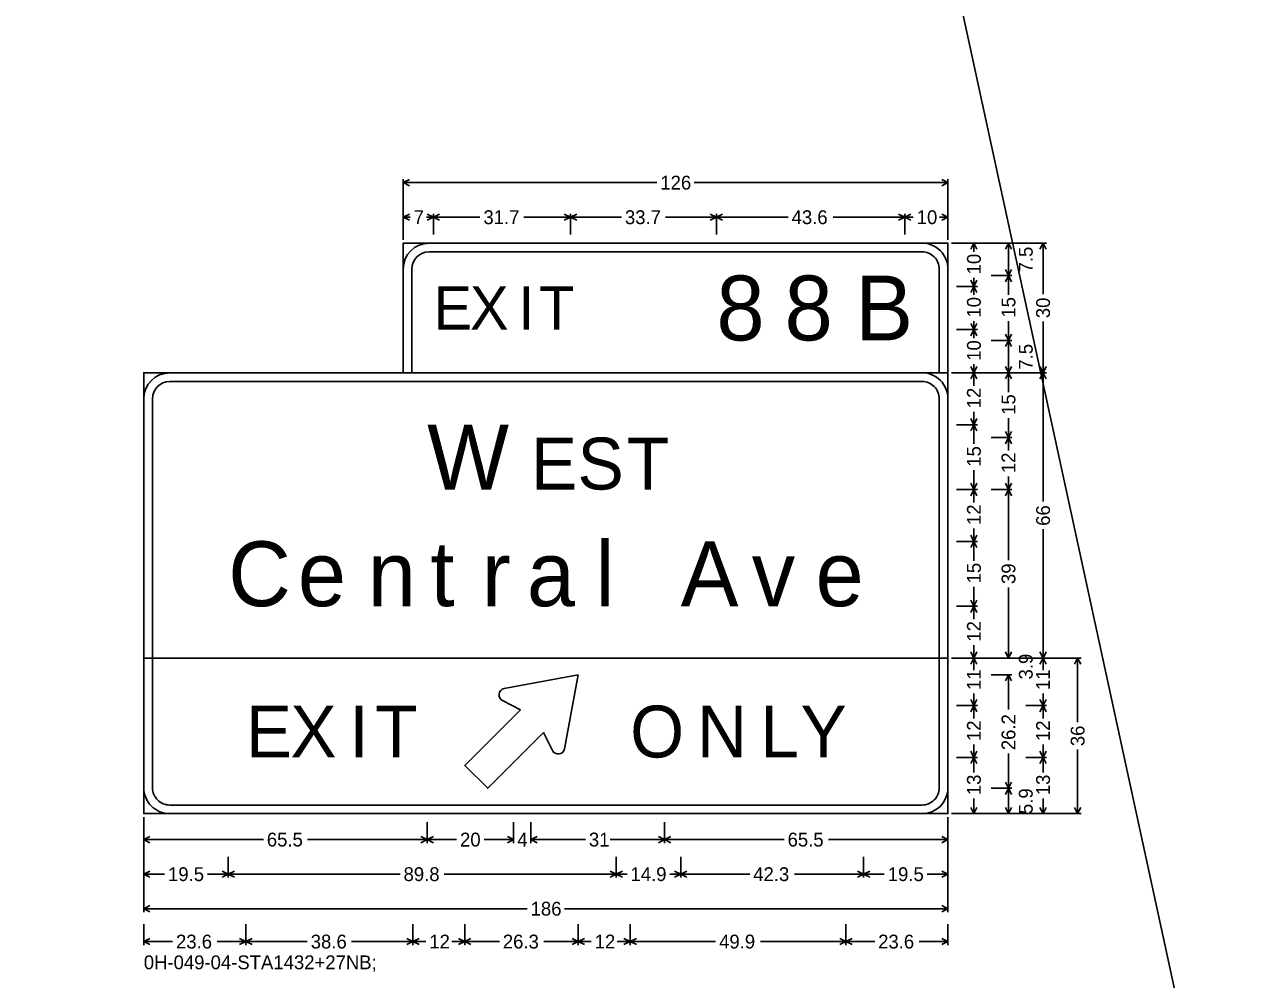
# Model space of a CAD drawing. Extents: x 667331 to 731245, y 738830 to 753817.
# Drawn here: x 718934.3 to 719362.4, y 747263.9 to 747595.3 of the extents above; entities that cross this region are included whole.
import ezdxf

# ---------------------------------------------------------------- set-up
doc = ezdxf.new("R2010")
doc.units = 0
doc.layers.add('R_SIGN', color=7, linetype='Continuous')

msp = doc.modelspace()

# ---------------------------------------------------------------- linework, layer by layer
at = {"layer": 'R_SIGN'}
for p, q in [((721160.26, 738830.21), (718698.17, 750191)), ((719065.67, 747541.63), (719065.67, 747520.63)), ((719067.82, 747541.51), (719065.67, 747540.43)), ((719153.68, 747540.43), (719065.67, 747540.43)), ((719067.82, 747539.36), (719065.67, 747540.43)), ((719166.66, 747540.43), (719254.67, 747540.43)), ((719252.52, 747541.51), (719254.67, 747540.43)), ((719252.52, 747539.36), (719254.67, 747540.43)), ((719254.67, 747541.63), (719254.67, 747520.63)), ((719065.67, 747529.63), (719065.67, 747522.43)), ((719067.82, 747529.51), (719065.67, 747528.43)), ((719068.1, 747528.43), (719065.67, 747528.43)), ((719067.82, 747527.36), (719065.67, 747528.43)), ((719073.74, 747528.43), (719076.17, 747528.43)), ((719074.02, 747529.51), (719076.17, 747528.43)), ((719074.02, 747527.36), (719076.17, 747528.43)), ((719076.17, 747529.63), (719076.17, 747522.43)), ((719078.32, 747529.51), (719076.17, 747528.43)), ((719092.31, 747528.43), (719076.17, 747528.43)), ((719078.32, 747527.36), (719076.17, 747528.43)), ((719107.58, 747528.43), (719123.72, 747528.43)), ((719121.57, 747529.51), (719123.72, 747528.43)), ((719121.57, 747527.36), (719123.72, 747528.43)), ((719123.72, 747529.63), (719123.72, 747522.43)), ((719125.87, 747529.51), (719123.72, 747528.43)), ((719141.39, 747528.43), (719123.72, 747528.43)), ((719125.87, 747527.36), (719123.72, 747528.43)), ((719156.66, 747528.43), (719174.33, 747528.43)), ((719172.19, 747529.51), (719174.33, 747528.43)), ((719172.19, 747527.36), (719174.33, 747528.43)), ((719174.33, 747529.63), (719174.33, 747522.43)), ((719176.48, 747529.51), (719174.33, 747528.43)), ((719199.22, 747528.43), (719174.33, 747528.43)), ((719176.48, 747527.36), (719174.33, 747528.43)), ((719214.79, 747528.43), (719239.67, 747528.43)), ((719237.52, 747529.51), (719239.67, 747528.43)), ((719237.52, 747527.36), (719239.67, 747528.43)), ((719239.67, 747529.63), (719239.67, 747522.43)), ((719239.67, 747529.63), (719239.67, 747522.43)), ((719241.82, 747529.51), (719239.67, 747528.43)), ((719242.64, 747528.43), (719239.67, 747528.43)), ((719241.82, 747527.36), (719239.67, 747528.43)), ((719251.7, 747528.43), (719254.67, 747528.43)), ((719252.52, 747529.51), (719254.67, 747528.43)), ((719252.52, 747527.36), (719254.67, 747528.43)), ((719254.67, 747529.63), (719254.67, 747522.43)), ((719288.87, 747519.43), (719255.87, 747519.43)), ((719264.87, 747519.43), (719257.67, 747519.43)), ((719262.6, 747517.29), (719263.67, 747519.43)), ((719263.67, 747516.46), (719263.67, 747519.43)), ((719264.74, 747517.29), (719263.67, 747519.43)), ((719276.87, 747519.43), (719269.67, 747519.43)), ((719274.6, 747517.29), (719275.67, 747519.43)), ((719275.67, 747513.81), (719275.67, 747519.43)), ((719276.74, 747517.29), (719275.67, 747519.43)), ((719286.6, 747517.29), (719287.67, 747519.43)), ((719287.67, 747501.68), (719287.67, 747519.43)), ((719288.74, 747517.29), (719287.67, 747519.43)), ((719275.67, 747513.81), (719275.67, 747508.18)), ((719274.6, 747510.33), (719275.67, 747508.18)), ((719276.74, 747510.33), (719275.67, 747508.18)), ((719262.6, 747506.58), (719263.67, 747504.43)), ((719263.67, 747507.4), (719263.67, 747504.43)), ((719264.74, 747506.58), (719263.67, 747504.43)), ((719276.87, 747508.18), (719269.67, 747508.18)), ((719274.6, 747506.04), (719275.67, 747508.18)), ((719275.67, 747501.48), (719275.67, 747508.18)), ((719276.74, 747506.04), (719275.67, 747508.18)), ((719264.87, 747504.43), (719257.67, 747504.43)), ((719262.6, 747502.29), (719263.67, 747504.43)), ((719263.67, 747501.46), (719263.67, 747504.43)), ((719264.74, 747502.29), (719263.67, 747504.43)), ((719263.67, 747492.4), (719263.67, 747489.43)), ((719275.67, 747492.39), (719275.67, 747485.68)), ((719287.67, 747492.19), (719287.67, 747474.43)), ((719264.87, 747489.43), (719257.67, 747489.43)), ((719264.87, 747489.43), (719257.67, 747489.43)), ((719262.6, 747491.58), (719263.67, 747489.43)), ((719262.6, 747487.29), (719263.67, 747489.43)), ((719264.74, 747491.58), (719263.67, 747489.43)), ((719263.67, 747486.46), (719263.67, 747489.43)), ((719264.74, 747487.29), (719263.67, 747489.43)), ((719274.6, 747487.83), (719275.67, 747485.68)), ((719276.74, 747487.83), (719275.67, 747485.68)), ((719276.87, 747485.68), (719269.67, 747485.68)), ((719276.87, 747485.68), (719269.67, 747485.68)), ((719274.6, 747483.54), (719275.67, 747485.68)), ((719275.67, 747480.06), (719275.67, 747485.68)), ((719276.74, 747483.54), (719275.67, 747485.68)), ((719275.67, 747480.06), (719275.67, 747474.43)), ((719262.6, 747476.58), (719263.67, 747474.43)), ((719263.67, 747477.4), (719263.67, 747474.43)), ((719264.74, 747476.58), (719263.67, 747474.43)), ((719274.6, 747476.58), (719275.67, 747474.43)), ((719276.74, 747476.58), (719275.67, 747474.43)), ((719286.6, 747476.58), (719287.67, 747474.43)), ((719288.74, 747476.58), (719287.67, 747474.43)), ((719288.87, 747474.43), (719255.87, 747474.43)), ((719288.87, 747474.43), (719255.87, 747474.43)), ((719264.87, 747474.43), (719257.67, 747474.43)), ((719264.87, 747474.43), (719257.67, 747474.43)), ((719262.6, 747472.29), (719263.67, 747474.43)), ((719263.67, 747469.95), (719263.67, 747474.43)), ((719264.74, 747472.29), (719263.67, 747474.43)), ((719276.87, 747474.43), (719269.67, 747474.43)), ((719276.87, 747474.43), (719269.67, 747474.43)), ((719274.6, 747472.29), (719275.67, 747474.43)), ((719275.67, 747467.73), (719275.67, 747474.43)), ((719276.74, 747472.29), (719275.67, 747474.43)), ((719286.6, 747472.29), (719287.67, 747474.43)), ((719287.67, 747429.74), (719287.67, 747474.43)), ((719288.74, 747472.29), (719287.67, 747474.43)), ((719262.6, 747458.58), (719263.67, 747456.43)), ((719263.67, 747460.92), (719263.67, 747456.43)), ((719264.74, 747458.58), (719263.67, 747456.43)), ((719275.67, 747458.64), (719275.67, 747451.93)), ((719264.87, 747456.43), (719257.67, 747456.43)), ((719262.6, 747454.29), (719263.67, 747456.43)), ((719263.67, 747449.73), (719263.67, 747456.43)), ((719264.74, 747454.29), (719263.67, 747456.43)), ((719274.6, 747454.08), (719275.67, 747451.93)), ((719276.74, 747454.08), (719275.67, 747451.93)), ((719276.87, 747451.93), (719269.67, 747451.93)), ((719274.6, 747449.79), (719275.67, 747451.93)), ((719275.67, 747447.45), (719275.67, 747451.93)), ((719276.74, 747449.79), (719275.67, 747451.93)), ((719263.67, 747440.64), (719263.67, 747433.93)), ((719275.67, 747438.42), (719275.67, 747433.93)), ((719264.87, 747433.93), (719257.67, 747433.93)), ((719262.6, 747436.08), (719263.67, 747433.93)), ((719262.6, 747431.79), (719263.67, 747433.93)), ((719264.74, 747436.08), (719263.67, 747433.93)), ((719263.67, 747429.45), (719263.67, 747433.93)), ((719264.74, 747431.79), (719263.67, 747433.93)), ((719276.87, 747433.93), (719269.67, 747433.93)), ((719276.87, 747433.93), (719269.67, 747433.93)), ((719274.6, 747436.08), (719275.67, 747433.93)), ((719274.6, 747431.79), (719275.67, 747433.93)), ((719276.74, 747436.08), (719275.67, 747433.93)), ((719275.67, 747409.44), (719275.67, 747433.93)), ((719276.74, 747431.79), (719275.67, 747433.93)), ((719263.67, 747420.42), (719263.67, 747415.93)), ((719287.67, 747420.13), (719287.67, 747375.43)), ((719264.87, 747415.93), (719257.67, 747415.93)), ((719262.6, 747418.08), (719263.67, 747415.93)), ((719262.6, 747413.79), (719263.67, 747415.93)), ((719264.74, 747418.08), (719263.67, 747415.93)), ((719263.67, 747409.23), (719263.67, 747415.93)), ((719264.74, 747413.79), (719263.67, 747415.93)), ((719263.67, 747400.14), (719263.67, 747393.43)), ((719275.67, 747399.93), (719275.67, 747375.43)), ((719262.6, 747395.58), (719263.67, 747393.43)), ((719264.74, 747395.58), (719263.67, 747393.43)), ((719264.87, 747393.43), (719257.67, 747393.43)), ((719264.87, 747393.43), (719257.67, 747393.43)), ((719262.6, 747391.29), (719263.67, 747393.43)), ((719263.67, 747388.95), (719263.67, 747393.43)), ((719264.74, 747391.29), (719263.67, 747393.43)), ((719262.6, 747377.58), (719263.67, 747375.43)), ((719263.67, 747379.92), (719263.67, 747375.43)), ((719264.74, 747377.58), (719263.67, 747375.43)), ((719274.6, 747377.58), (719275.67, 747375.43)), ((719276.74, 747377.58), (719275.67, 747375.43)), ((719286.6, 747377.58), (719287.67, 747375.43)), ((719288.74, 747377.58), (719287.67, 747375.43)), ((719300.87, 747375.43), (719255.87, 747375.43)), ((719288.87, 747375.43), (719255.87, 747375.43)), ((719264.87, 747375.43), (719257.67, 747375.43)), ((719264.87, 747375.43), (719257.67, 747375.43)), ((719262.6, 747373.29), (719263.67, 747375.43)), ((719263.67, 747371.24), (719263.67, 747375.43)), ((719264.74, 747373.29), (719263.67, 747375.43)), ((719276.87, 747375.43), (719269.67, 747375.43)), ((719276.87, 747375.43), (719269.67, 747375.43)), ((719288.87, 747375.43), (719281.67, 747375.43)), ((719286.6, 747373.29), (719287.67, 747375.43)), ((719287.67, 747371.24), (719287.67, 747375.43)), ((719288.74, 747373.29), (719287.67, 747375.43)), ((719298.6, 747373.29), (719299.67, 747375.43)), ((719299.67, 747353.21), (719299.67, 747375.43)), ((719300.74, 747373.29), (719299.67, 747375.43)), ((719276.87, 747369.62), (719269.67, 747369.62)), ((719274.6, 747367.48), (719275.67, 747369.62)), ((719275.67, 747357.6), (719275.67, 747369.62)), ((719276.74, 747367.48), (719275.67, 747369.62)), ((719262.6, 747361.08), (719263.67, 747358.93)), ((719263.67, 747363.13), (719263.67, 747358.93)), ((719264.74, 747361.08), (719263.67, 747358.93)), ((719286.6, 747361.08), (719287.67, 747358.93)), ((719287.67, 747363.13), (719287.67, 747358.93)), ((719288.74, 747361.08), (719287.67, 747358.93)), ((719264.87, 747358.93), (719257.67, 747358.93)), ((719262.6, 747356.79), (719263.67, 747358.93)), ((719263.67, 747354.45), (719263.67, 747358.93)), ((719264.74, 747356.79), (719263.67, 747358.93)), ((719288.87, 747358.93), (719281.67, 747358.93)), ((719286.6, 747356.79), (719287.67, 747358.93)), ((719287.67, 747354.45), (719287.67, 747358.93)), ((719288.74, 747356.79), (719287.67, 747358.93)), ((719262.6, 747343.08), (719263.67, 747340.93)), ((719263.67, 747345.42), (719263.67, 747340.93)), ((719264.74, 747343.08), (719263.67, 747340.93)), ((719275.67, 747342.26), (719275.67, 747330.24)), ((719286.6, 747343.08), (719287.67, 747340.93)), ((719287.67, 747345.42), (719287.67, 747340.93)), ((719288.74, 747343.08), (719287.67, 747340.93)), ((719299.67, 747343.65), (719299.67, 747321.43)), ((719264.87, 747340.93), (719257.67, 747340.93)), ((719264.87, 747340.93), (719257.67, 747340.93)), ((719262.6, 747338.79), (719263.67, 747340.93)), ((719263.67, 747335.73), (719263.67, 747340.93)), ((719264.74, 747338.79), (719263.67, 747340.93)), ((719288.87, 747340.93), (719281.67, 747340.93)), ((719288.87, 747340.93), (719281.67, 747340.93)), ((719286.6, 747338.79), (719287.67, 747340.93)), ((719287.67, 747335.73), (719287.67, 747340.93)), ((719288.74, 747338.79), (719287.67, 747340.93)), ((719276.87, 747330.24), (719269.67, 747330.24)), ((719276.87, 747330.24), (719269.67, 747330.24)), ((719274.6, 747332.39), (719275.67, 747330.24)), ((719274.6, 747328.1), (719275.67, 747330.24)), ((719276.74, 747332.39), (719275.67, 747330.24)), ((719275.67, 747325.84), (719275.67, 747330.24)), ((719276.74, 747328.1), (719275.67, 747330.24)), ((719263.67, 747326.64), (719263.67, 747321.43)), ((719275.67, 747325.84), (719275.67, 747321.43)), ((719287.67, 747326.64), (719287.67, 747321.43)), ((719300.87, 747321.43), (719255.87, 747321.43)), ((719264.87, 747321.43), (719257.67, 747321.43)), ((719262.6, 747323.58), (719263.67, 747321.43)), ((719264.74, 747323.58), (719263.67, 747321.43)), ((719276.87, 747321.43), (719269.67, 747321.43)), ((719274.6, 747323.58), (719275.67, 747321.43)), ((719276.74, 747323.58), (719275.67, 747321.43)), ((719288.87, 747321.43), (719281.67, 747321.43)), ((719286.6, 747323.58), (719287.67, 747321.43)), ((719288.74, 747323.58), (719287.67, 747321.43)), ((719298.6, 747323.58), (719299.67, 747321.43)), ((719300.74, 747323.58), (719299.67, 747321.43)), ((718975.67, 747287.23), (718975.67, 747320.23)), ((718975.67, 747311.23), (718975.67, 747318.43)), ((719073.98, 747311.23), (719073.98, 747318.43)), ((719103.98, 747311.23), (719103.98, 747318.43)), ((719109.98, 747311.23), (719109.98, 747318.43)), ((719156.36, 747311.23), (719156.36, 747318.43)), ((719156.36, 747311.23), (719156.36, 747318.43)), ((719254.67, 747287.23), (719254.67, 747320.23)), ((719254.67, 747311.23), (719254.67, 747318.43)), ((718977.82, 747313.51), (718975.67, 747312.43)), ((719017.16, 747312.43), (718975.67, 747312.43)), ((718977.82, 747311.36), (718975.67, 747312.43)), ((719032.5, 747312.43), (719073.98, 747312.43)), ((719071.84, 747313.51), (719073.98, 747312.43)), ((719071.84, 747311.36), (719073.98, 747312.43)), ((719076.13, 747313.51), (719073.98, 747312.43)), ((719084.19, 747312.43), (719073.98, 747312.43)), ((719076.13, 747311.36), (719073.98, 747312.43)), ((719093.78, 747312.43), (719103.98, 747312.43)), ((719101.84, 747313.51), (719103.98, 747312.43)), ((719101.84, 747311.36), (719103.98, 747312.43)), ((719112.13, 747313.51), (719109.98, 747312.43)), ((719128.9, 747312.43), (719109.98, 747312.43)), ((719112.13, 747311.36), (719109.98, 747312.43)), ((719137.44, 747312.43), (719156.36, 747312.43)), ((719154.21, 747313.51), (719156.36, 747312.43)), ((719154.21, 747311.36), (719156.36, 747312.43)), ((719158.5, 747313.51), (719156.36, 747312.43)), ((719197.84, 747312.43), (719156.36, 747312.43)), ((719158.5, 747311.36), (719156.36, 747312.43)), ((719213.19, 747312.43), (719254.67, 747312.43)), ((719252.52, 747313.51), (719254.67, 747312.43)), ((719252.52, 747311.36), (719254.67, 747312.43)), ((718975.67, 747299.23), (718975.67, 747306.43)), ((719004.96, 747299.23), (719004.96, 747306.43)), ((719139.58, 747299.23), (719139.58, 747306.43)), ((719161.95, 747299.23), (719161.95, 747306.43)), ((719225.38, 747299.23), (719225.38, 747306.43)), ((719225.38, 747299.23), (719225.38, 747306.43)), ((719254.67, 747299.23), (719254.67, 747306.43)), ((718977.82, 747301.51), (718975.67, 747300.43)), ((718982.88, 747300.43), (718975.67, 747300.43)), ((718977.82, 747299.36), (718975.67, 747300.43)), ((718997.75, 747300.43), (719004.96, 747300.43)), ((719002.81, 747301.51), (719004.96, 747300.43)), ((719002.81, 747299.36), (719004.96, 747300.43)), ((719007.11, 747301.51), (719004.96, 747300.43)), ((719064.6, 747300.43), (719004.96, 747300.43)), ((719007.11, 747299.36), (719004.96, 747300.43)), ((719079.94, 747300.43), (719139.58, 747300.43)), ((719137.43, 747301.51), (719139.58, 747300.43)), ((719137.43, 747299.36), (719139.58, 747300.43)), ((719141.72, 747301.51), (719139.58, 747300.43)), ((719143.33, 747300.43), (719139.58, 747300.43)), ((719141.72, 747299.36), (719139.58, 747300.43)), ((719158.2, 747300.43), (719161.95, 747300.43)), ((719159.8, 747301.51), (719161.95, 747300.43)), ((719159.8, 747299.36), (719161.95, 747300.43)), ((719164.1, 747301.51), (719161.95, 747300.43)), ((719185.91, 747300.43), (719161.95, 747300.43)), ((719164.1, 747299.36), (719161.95, 747300.43)), ((719201.43, 747300.43), (719225.38, 747300.43)), ((719223.24, 747301.51), (719225.38, 747300.43)), ((719223.24, 747299.36), (719225.38, 747300.43)), ((719227.53, 747301.51), (719225.38, 747300.43)), ((719232.59, 747300.43), (719225.38, 747300.43)), ((719227.53, 747299.36), (719225.38, 747300.43)), ((719247.46, 747300.43), (719254.67, 747300.43)), ((719252.52, 747301.51), (719254.67, 747300.43)), ((719252.52, 747299.36), (719254.67, 747300.43)), ((718977.82, 747289.51), (718975.67, 747288.43)), ((719108.68, 747288.43), (718975.67, 747288.43)), ((718977.82, 747287.36), (718975.67, 747288.43)), ((719121.66, 747288.43), (719254.67, 747288.43)), ((719252.52, 747289.51), (719254.67, 747288.43)), ((719252.52, 747287.36), (719254.67, 747288.43)), ((718975.67, 747275.83), (718975.67, 747283.03)), ((719011.08, 747275.83), (719011.08, 747283.03)), ((719069.04, 747275.83), (719069.04, 747283.03)), ((719087.04, 747275.83), (719087.04, 747283.03)), ((719126.42, 747275.83), (719126.42, 747283.03)), ((719144.42, 747275.83), (719144.42, 747283.03)), ((719219.27, 747275.83), (719219.27, 747283.03)), ((719219.27, 747275.83), (719219.27, 747283.03)), ((719254.67, 747275.83), (719254.67, 747283.03)), ((718977.82, 747278.11), (718975.67, 747277.03)), ((719008.93, 747278.11), (719011.08, 747277.03)), ((719013.22, 747278.11), (719011.08, 747277.03)), ((719066.89, 747278.11), (719069.04, 747277.03)), ((719071.19, 747278.11), (719069.04, 747277.03)), ((719084.89, 747278.11), (719087.04, 747277.03)), ((719089.19, 747278.11), (719087.04, 747277.03)), ((719124.27, 747278.11), (719126.42, 747277.03)), ((719128.57, 747278.11), (719126.42, 747277.03)), ((719142.27, 747278.11), (719144.42, 747277.03)), ((719146.57, 747278.11), (719144.42, 747277.03)), ((719217.12, 747278.11), (719219.27, 747277.03)), ((719221.41, 747278.11), (719219.27, 747277.03)), ((719252.52, 747278.11), (719254.67, 747277.03)), ((718985.65, 747277.03), (718975.67, 747277.03)), ((718977.82, 747275.96), (718975.67, 747277.03)), ((719001.09, 747277.03), (719011.08, 747277.03)), ((719008.93, 747275.96), (719011.08, 747277.03)), ((719032.39, 747277.03), (719011.08, 747277.03)), ((719013.22, 747275.96), (719011.08, 747277.03)), ((719047.73, 747277.03), (719069.04, 747277.03)), ((719066.89, 747275.96), (719069.04, 747277.03)), ((719073.52, 747277.03), (719069.04, 747277.03)), ((719071.19, 747275.96), (719069.04, 747277.03)), ((719082.56, 747277.03), (719087.04, 747277.03)), ((719084.89, 747275.96), (719087.04, 747277.03)), ((719099.03, 747277.03), (719087.04, 747277.03)), ((719089.19, 747275.96), (719087.04, 747277.03)), ((719114.43, 747277.03), (719126.42, 747277.03)), ((719124.27, 747275.96), (719126.42, 747277.03)), ((719130.9, 747277.03), (719126.42, 747277.03)), ((719128.57, 747275.96), (719126.42, 747277.03)), ((719139.94, 747277.03), (719144.42, 747277.03)), ((719142.27, 747275.96), (719144.42, 747277.03)), ((719174.08, 747277.03), (719144.42, 747277.03)), ((719146.57, 747275.96), (719144.42, 747277.03)), ((719189.6, 747277.03), (719219.27, 747277.03)), ((719217.12, 747275.96), (719219.27, 747277.03)), ((719229.25, 747277.03), (719219.27, 747277.03)), ((719221.41, 747275.96), (719219.27, 747277.03)), ((719244.69, 747277.03), (719254.67, 747277.03)), ((719252.52, 747275.96), (719254.67, 747277.03))]:
    msp.add_line(p, q, dxfattribs=at)
for points in [[(719065.67, 747474.43), (719254.67, 747474.43), (719254.67, 747519.43), (719065.67, 747519.43), (719065.67, 747474.43), (719065.67, 747474.43)], [(719074.67, 747519.43), (719245.67, 747519.43)], [(719245.67, 747516.43), (719074.67, 747516.43)], [(719065.67, 747474.43), (719065.67, 747510.43)], [(719068.67, 747510.43), (719068.67, 747474.43)], [(719251.67, 747474.43), (719251.67, 747510.43)], [(719254.67, 747510.43), (719254.67, 747474.43)], [(718975.67, 747375.43), (719254.67, 747375.43), (719254.67, 747474.43), (718975.67, 747474.43), (718975.67, 747375.43), (718975.67, 747375.43)], [(718984.67, 747474.43), (719245.67, 747474.43)], [(719245.67, 747471.43), (718984.67, 747471.43)], [(718975.67, 747375.43), (718975.67, 747465.43)], [(718978.67, 747465.43), (718978.67, 747375.43)], [(719251.67, 747375.43), (719251.67, 747465.43)], [(719254.67, 747465.43), (719254.67, 747375.43)], [(718975.67, 747321.43), (719254.67, 747321.43), (719254.67, 747375.43), (718975.67, 747375.43), (718975.67, 747321.43), (718975.67, 747321.43)], [(718975.67, 747330.43), (718975.67, 747375.43)], [(718978.67, 747375.43), (718978.67, 747330.43)], [(719251.67, 747330.43), (719251.67, 747375.43)], [(719254.67, 747375.43), (719254.67, 747330.43)], [(719126.42, 747369.62), (719100.66, 747364.86)], [(719121.65, 747343.87), (719126.42, 747369.62), (719126.42, 747369.62)], [(719100.15, 747360.65), (719106.36, 747357.51)], [(719095, 747330.24), (719087.04, 747338.2), (719106.36, 747357.51)], [(719114.31, 747349.56), (719095, 747330.24), (719095, 747330.24)], [(719114.31, 747349.56), (719117.45, 747343.35)], [(718984.67, 747324.43), (719245.67, 747324.43)], [(719245.67, 747321.43), (718984.67, 747321.43)]]:
    msp.add_lwpolyline(points, dxfattribs=at)
for centre, radius, start, end in [((719074.67, 747510.43), 9, 90.0002, 179.9998), ((719245.67, 747510.43), 9, 0, 90.0002), ((719074.67, 747510.43), 6, 90.0002, 179.9998), ((719245.67, 747510.43), 6, 0, 90.0002), ((718984.67, 747465.43), 9, 90.0002, 179.9998), ((718984.67, 747465.43), 6, 90.0002, 179.9998), ((719245.67, 747465.43), 9, 0, 90.0002), ((719245.67, 747465.43), 6, 0, 90.0002), ((719101.16, 747362.66), 2.25, 102.7835, 243.1845), ((719119.46, 747344.37), 2.25, 206.816, 347.2164), ((718984.67, 747330.43), 9, 179.9998, 270.0001), ((718984.67, 747330.43), 6, 179.9998, 270.0001), ((719245.67, 747330.43), 9, 270.0001, 0.0003), ((719245.67, 747330.43), 6, 270.0001, 0.0003)]:
    msp.add_arc(centre, radius, start, end, dxfattribs=at)

# ---------------------------------------------------------------- texts
for s, height, p in [('126', 4.8, (719154.88, 747538.03)), ('7', 4.8, (719069.3, 747526.03)), ('31.7', 4.8, (719093.51, 747526.03)), ('33.7', 4.8, (719142.59, 747526.03)), ('43.6', 4.8, (719200.42, 747526.03)), ('10', 4.8, (719243.84, 747526.03)), ('8', 22.5, (719174.33, 747485.68)), ('8', 22.5, (719197.98, 747485.68)), ('B', 22.5, (719222.51, 747485.68)), ('E', 15, (719076.17, 747489.43)), ('X', 15, (719088.84, 747489.43)), ('I', 15, (719105.62, 747489.43)), ('T', 15, (719112.79, 747489.43)), ('W', 22.5, (719073.98, 747433.93)), ('E', 18, (719109.98, 747433.93)), ('S', 18, (719126.15, 747433.93)), ('T', 18, (719143.24, 747433.93)), ('C', 22.5, (719004.96, 747393.43)), ('l', 22.5, (719132.33, 747393.43)), ('A', 22.5, (719161.95, 747393.43)), ('e', 22.5, (719029.11, 747393.43)), ('n', 22.5, (719053.39, 747393.43)), ('t', 22.5, (719075.13, 747393.43)), ('r', 22.5, (719092.92, 747393.43)), ('a', 22.5, (719108.56, 747393.43)), ('v', 22.5, (719186.61, 747393.43)), ('e', 22.5, (719208.73, 747393.43)), ('E', 18, (719011.08, 747340.93)), ('X', 18, (719026.53, 747340.93)), ('I', 18, (719046.97, 747340.93)), ('T', 18, (719055.92, 747340.93)), ('O', 18, (719144.42, 747340.93)), ('N', 18, (719167.6, 747340.93)), ('L', 18, (719189.57, 747340.93)), ('Y', 18, (719203.5, 747340.93)), ('65.5', 4.8, (719018.36, 747310.03)), ('20', 4.8, (719085.39, 747310.03)), ('4', 4.8, (719105.26, 747310.03)), ('31', 4.8, (719130.1, 747310.03)), ('65.5', 4.8, (719199.04, 747310.03)), ('19.5', 4.8, (718984.08, 747298.03)), ('89.8', 4.8, (719065.8, 747298.03)), ('14.9', 4.8, (719144.53, 747298.03)), ('42.3', 4.8, (719187.11, 747298.03)), ('19.5', 4.8, (719233.79, 747298.03)), ('186', 4.8, (719109.88, 747286.03)), ('23.6', 4.8, (718986.85, 747274.63)), ('38.6', 4.8, (719033.59, 747274.63)), ('12', 4.8, (719074.72, 747274.63)), ('26.3', 4.8, (719100.23, 747274.63)), ('12', 4.8, (719132.1, 747274.63)), ('49.9', 4.8, (719175.28, 747274.63)), ('23.6', 4.8, (719230.45, 747274.63)), ('0H-049-04-STA1432+27NB; ', 4.8, (718975.67, 747267.43))]:
    msp.add_text(s, height=height, dxfattribs=at).set_placement(p)
for s, p in [('7.5', (719284.07, 747509.28)), ('10', (719266.07, 747508.6)), ('10', (719266.07, 747493.6)), ('15', (719278.07, 747493.59)), ('30', (719290.07, 747493.39)), ('10', (719266.07, 747478.6)), ('7.5', (719284.07, 747475.53)), ('12', (719266.07, 747462.12)), ('15', (719278.07, 747459.84)), ('15', (719266.07, 747441.84)), ('12', (719278.07, 747439.62)), ('12', (719266.07, 747421.62)), ('66', (719290.07, 747421.33)), ('15', (719266.07, 747401.34)), ('39', (719278.07, 747401.13)), ('12', (719266.07, 747381.12)), ('3.9', (719284.07, 747368)), ('11', (719266.07, 747364.33)), ('11', (719290.07, 747364.33)), ('26.2', (719278.07, 747343.46)), ('12', (719266.07, 747346.62)), ('12', (719290.07, 747346.62)), ('36', (719302.07, 747344.85)), ('13', (719266.07, 747327.84)), ('13', (719290.07, 747327.84)), ('5.9', (719284.07, 747321.3))]:
    msp.add_text(s, height=4.8, rotation=90.0002, dxfattribs=at).set_placement(p)

doc.saveas('drawing.dxf')
